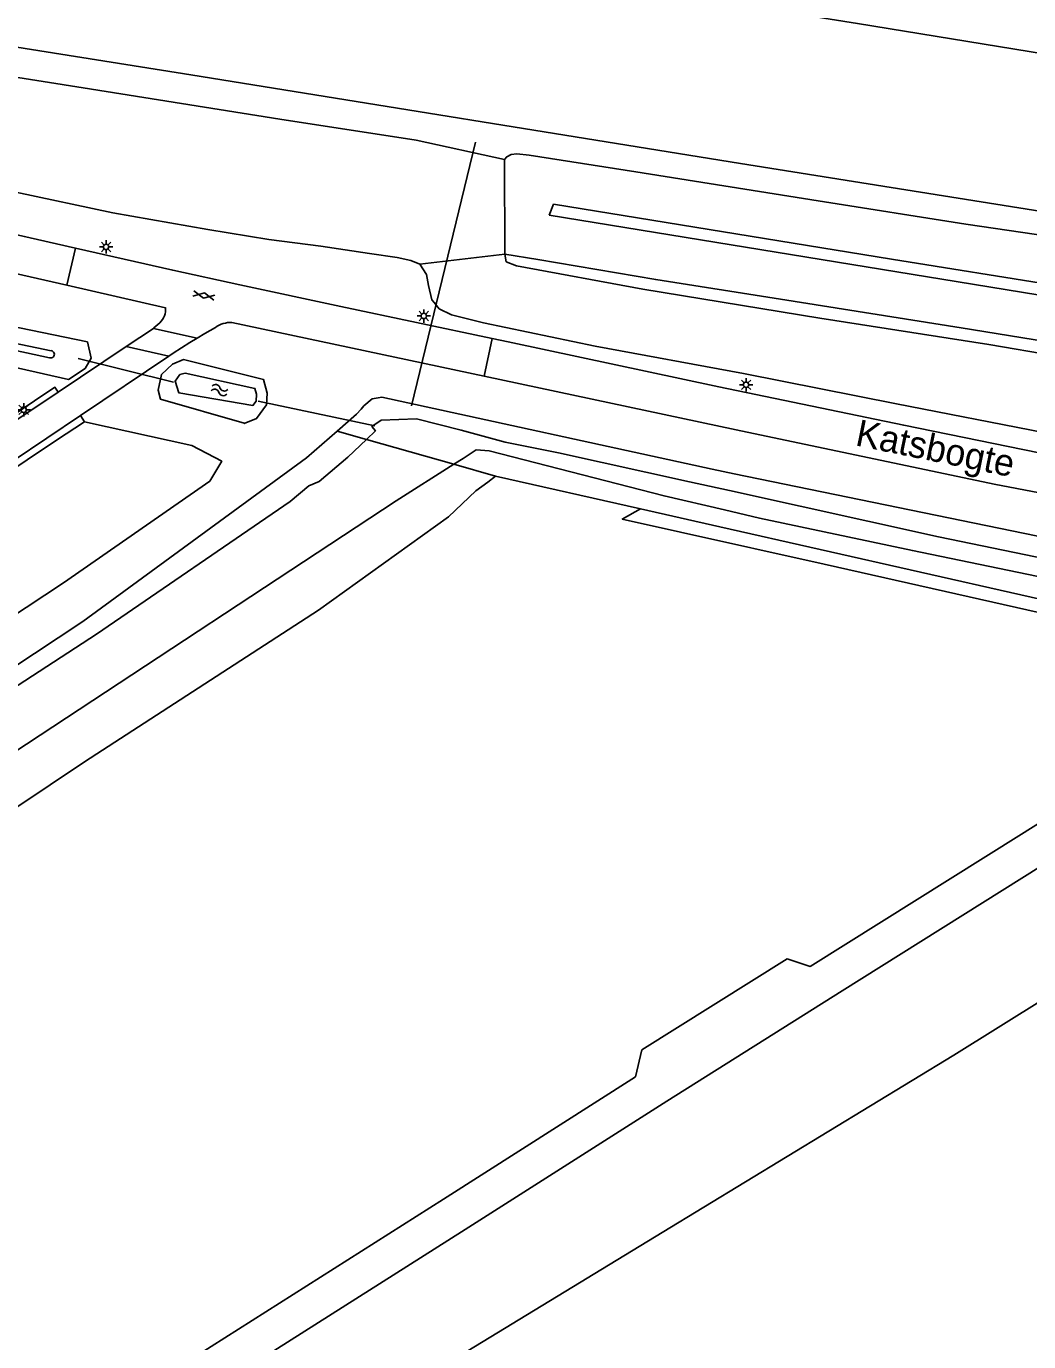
# Model space of a CAD drawing. Extents: x 131000 to 133013, y 393000 to 396501.
# Drawn here: x 132287.4 to 132381.6, y 394283 to 394406.5 of the extents above; entities that cross this region are included whole.
import ezdxf

# ---------------------------------------------------------------- set-up
doc = ezdxf.new("R2010")
doc.units = 0
for name, color, linetype in [('gg-afsc-muur', 7, 'Continuous'), ('gg-anno-openbare ruimte label', 7, 'Continuous'), ('gg-knt-BGT kruinlijn', 7, 'Continuous'), ('gg-knt-verharding', 7, 'Continuous'), ('gg-kntw-bovenkant insteek waterloop', 7, 'Continuous'), ('gg-kntw-waterlijn', 7, 'Continuous'), ('gg-kwrk-duiker nz buis', 7, 'Continuous'), ('gt-symb-gesloten verharding', 7, 'Continuous'), ('gt-symb-lichtmast', 7, 'Continuous'), ('gt-symb-watersymbool', 7, 'Continuous'), ('gx-grn-maaiveld', 7, 'Continuous')]:
    doc.layers.add(name, color=color, linetype=linetype)

# ---------------------------------------------------------------- blocks, each defined once
blk = doc.blocks.new('gt0-LMAST')
at = {"layer": 'gt-symb-lichtmast'}
for p, q in [((-0.18, 0.17), (-0.45, 0.44)), ((-0.01, 0.25), (-0.01, 0.62)), ((0.17, 0.17), (0.44, 0.44)), ((-0.26, 0), (-0.63, 0)), ((-0.18, -0.18), (-0.45, -0.45)), ((-0.01, -0.25), (-0.01, -0.63)), ((0.44, -0.45), (0.17, -0.18)), ((0.24, 0), (0.62, 0))]:
    blk.add_line(p, q, dxfattribs=at)
blk.add_circle((-0.01, 0), 0.25, dxfattribs=at)
blk = doc.blocks.new('gt0-GESVH1')
at = {"layer": 'gt-symb-gesloten verharding'}
for p, q in [((-0.99, -0.26), (0.01, 0.24)), ((0.01, -0.26), (-0.99, 0.24)), ((0.01, 0.24), (1.01, -0.26)), ((1.01, 0.24), (0.01, -0.26))]:
    blk.add_line(p, q, dxfattribs=at)
blk = doc.blocks.new('gt0-WA')
at = {"layer": 'gt-symb-watersymbool'}
for centre, start, end in [((-0.32, 0.02), 28.0725, 151.9275), ((0.43, 0.42), 208.0725, 331.9275), ((-0.32, -0.43), 28.0725, 151.9275), ((0.43, -0.03), 208.0725, 331.9275)]:
    blk.add_arc(centre, 0.425, start, end, dxfattribs=at)

msp = doc.modelspace()

# ---------------------------------------------------------------- linework, layer by layer
at = {"layer": 'gg-afsc-muur'}
msp.add_line((132292.92, 394369.38), (132292.54, 394369.97), dxfattribs=at)
for points in [[(132292.54, 394369.97), (132273.53, 394357.22), (132257.16, 394346.68), (132236.16, 394333.08), (132214.56, 394319.62), (132193.19, 394306.46), (132177.37, 394296.94)], [(132273.9, 394356.71), (132290.27, 394367.67), (132292.92, 394369.38)]]:
    msp.add_lwpolyline(points, dxfattribs=at)
at = {"layer": 'gg-knt-BGT kruinlijn'}
for p, q in [((132292.8, 394400.77), (132278.39, 394403.04)), ((132311.26, 394397.83), (132292.8, 394400.77)), ((132324.08, 394395.85), (132311.26, 394397.83)), ((132332.35, 394394.04), (132324.08, 394395.85)), ((132336.56, 394388.81), (132336.96, 394389.84)), ((132336.96, 394389.84), (132368.72, 394384.67)), ((132376.31, 394382.33), (132336.56, 394388.81)), ((132332.38, 394385.15), (132332.53, 394384.43)), ((132368.72, 394384.67), (132384.34, 394382.16)), ((132333.49, 394384.05), (132332.53, 394384.43)), ((132345.35, 394381.84), (132333.49, 394384.05)), ((132384.18, 394381.04), (132376.31, 394382.33)), ((132361.99, 394379.12), (132345.35, 394381.84)), ((132377.84, 394376.64), (132361.99, 394379.12)), ((132384.08, 394375.6), (132377.84, 394376.64))]:
    msp.add_line(p, q, dxfattribs=at)
at = {"layer": 'gg-knt-verharding'}
for p, q in [((132291.26, 394382.22), (132292.06, 394385.71)), ((132300.52, 394380.11), (132291.26, 394382.22)), ((132306.75, 394378.72), (132330.44, 394373.68)), ((132296.82, 394376.46), (132299.38, 394378.17)), ((132303.49, 394377.25), (132299.38, 394378.17)), ((132330.44, 394373.68), (132331.19, 394377.23)), ((132290.43, 394372.19), (132296.82, 394376.46)), ((132300.84, 394375.56), (132296.82, 394376.46)), ((132300.84, 394375.56), (132292.54, 394369.97))]:
    msp.add_line(p, q, dxfattribs=at)
for points in [[(132157.98, 394413.9), (132166.52, 394412.39), (132182.77, 394409.27), (132205.64, 394404.83), (132231.92, 394399.6), (132240.05, 394397.86), (132247.31, 394396.19), (132264.74, 394392.08), (132282.44, 394387.9), (132292.06, 394385.71)], [(132291.26, 394382.22), (132282, 394384.33), (132254.89, 394390.71), (132245.7, 394392.9), (132241.18, 394393.96), (132235.96, 394395.09), (132231.27, 394396.06), (132203.24, 394401.62), (132179.38, 394406.25), (132166.14, 394408.78), (132161.16, 394409.63), (132157.41, 394410.21)], [(132292.06, 394385.71), (132301.21, 394383.62), (132307.51, 394382.27)], [(132307.51, 394382.27), (132317, 394380.23), (132331.19, 394377.23)], [(132299.38, 394378.17), (132299.43, 394378.21), (132299.99, 394378.68)], [(132303.49, 394377.25), (132302.82, 394376.85), (132301.25, 394375.84), (132300.84, 394375.56)], [(132305.22, 394378.25), (132304.22, 394377.7), (132303.49, 394377.25)], [(132331.19, 394377.23), (132332.7, 394376.91), (132352.48, 394372.69), (132369.86, 394369.07), (132385.32, 394365.9), (132399.21, 394363.32), (132410.5, 394361.5), (132416.79, 394360.51), (132421.7, 394359.89), (132426.36, 394359.46), (132427.97, 394359.34)], [(132154.67, 394287.43), (132168.57, 394295.71), (132180.99, 394303.16), (132193.6, 394310.79), (132205.81, 394318.3), (132217.71, 394325.73), (132241.45, 394340.65), (132253.24, 394348.24), (132265, 394355.92), (132276.83, 394363.72), (132290.13, 394372.64), (132290.43, 394372.19)], [(132150.07, 394284.17), (132156.3, 394287.78), (132181.29, 394302.71), (132193.64, 394310.18), (132206.32, 394318), (132217.99, 394325.29), (132229.87, 394332.73), (132241.77, 394340.24), (132253.53, 394347.8), (132265.43, 394355.55), (132277.03, 394363.25), (132290.43, 394372.19)]]:
    msp.add_lwpolyline(points, dxfattribs=at)
for centre, radius, start, end in [((132298.82, 394379.93), 1.71, 313.2372, 6.3426), ((132306.63, 394376.36), 2.36, 87.0022, 126.7249)]:
    msp.add_arc(centre, radius, start, end, dxfattribs=at)
at = {"layer": 'gg-kntw-bovenkant insteek waterloop'}
msp.add_line((132293.21, 394376.91), (132260.22, 394383.66), dxfattribs=at)
for points in [[(132291.41, 394373.37), (132258.91, 394380.72), (132248.91, 394382.67), (132160.89, 394402.83)], [(132293.21, 394376.91), (132293.53, 394375.37), (132292.97, 394374.41), (132291.41, 394373.37)], [(132302.22, 394375.25), (132301.17, 394374.8), (132300.15, 394373.83), (132299.82, 394372.35), (132300.05, 394371.53), (132307.92, 394369.25), (132307.92, 394369.22), (132309.07, 394369.71), (132310, 394370.97), (132310.08, 394372.09), (132309.73, 394373.35), (132302.22, 394375.25)], [(132302.36, 394373.97), (132301.87, 394373.82), (132301.42, 394373.2), (132301.78, 394372.1), (132308.73, 394370.93), (132309.03, 394371.33), (132309.07, 394371.99), (132308.92, 394372.53), (132302.36, 394373.97)], [(132292.92, 394369.38), (132302.98, 394367.15), (132305.8, 394365.68), (132304.69, 394363.82), (132290.95, 394354.28), (132264.81, 394337.01), (132242.6, 394322.8), (132215.93, 394306.12), (132194.45, 394293.17), (132170.04, 394278.47), (132147.6, 394265.24), (132124.75, 394252.23), (132101.28, 394239.01), (132078.08, 394226.14), (132054.25, 394213.47), (132031.06, 394201.34), (131992.27, 394181.71), (131979.54, 394175.18), (131961.84, 394167.03)]]:
    msp.add_lwpolyline(points, dxfattribs=at)
at = {"layer": 'gg-kntw-waterlijn'}
msp.add_lwpolyline([(132289.63, 394375.4), (132223.7, 394389.7), (132197.26, 394395.5), (132178.19, 394399.84), (132161.15, 394403.79), (132152.95, 394406.05), (132153.02, 394406.33), (132163.95, 394403.49), (132192.4, 394397.06), (132230.77, 394388.65), (132263.69, 394381.5), (132289.77, 394376.07)], dxfattribs=at)
msp.add_arc((132289.74, 394375.73), 0.344, 251.7215, 84.8035, dxfattribs=at)
at = {"layer": 'gg-kwrk-duiker nz buis'}
for p, q in [((132323.62, 394370.9), (132329.65, 394395.67)), ((132292.32, 394375.33), (132301.28, 394373.12)), ((132309.24, 394371.33), (132320.18, 394369))]:
    msp.add_line(p, q, dxfattribs=at)
at = {"layer": 'gx-grn-maaiveld'}
for p, q in [((132332.38, 394385.15), (132332.35, 394394.04)), ((132324.41, 394384.19), (132332.38, 394385.15)), ((132316.64, 394368.51), (132319.4, 394367.73)), ((132319.4, 394367.73), (132327.61, 394365.4)), ((132331.5, 394364.3), (132327.61, 394365.4)), ((132331.5, 394364.3), (132345.14, 394361.21))]:
    msp.add_line(p, q, dxfattribs=at)
for points in [[(132387.58, 394403.21), (132365.5, 394406.81), (132323.87, 394413.44), (132293.91, 394418.16), (132261.12, 394423.42), (132211.09, 394431.46), (132182.58, 394436.04), (132152.58, 394440.93), (132126.86, 394445), (132098.31, 394449.38), (132060.36, 394454.68), (132033.38, 394458.46)], [(132030.74, 394441.36), (132041.92, 394439.53), (132063.34, 394436.41), (132072.43, 394435.22), (132077.9, 394434.67), (132085.99, 394433.87), (132094.73, 394432.88), (132113.14, 394430.72), (132118.21, 394430.12), (132121.4, 394429.78), (132122.17, 394429.67), (132122.52, 394430.6), (132132.04, 394429.35), (132153.87, 394425.89), (132161.29, 394424.68), (132188.02, 394420.5), (132219.12, 394415.45), (132255.99, 394409.47), (132302.9, 394401.98), (132354.54, 394393.66), (132385.57, 394388.69)], [(132332.35, 394394.04), (132332.58, 394394.29), (132332.99, 394394.5), (132333.53, 394394.55), (132334.69, 394394.43), (132344.7, 394392.86), (132361.81, 394390.15), (132375.68, 394387.96), (132384.88, 394386.61)], [(132286.45, 394390.96), (132295.56, 394389.03), (132304.5, 394387.44), (132310.22, 394386.51), (132315.11, 394385.88), (132319.67, 394385.21), (132322.27, 394384.81), (132323.57, 394384.55), (132324.41, 394384.19)], [(132332.38, 394385.15), (132335.49, 394384.65), (132346.56, 394382.75), (132358.29, 394380.92), (132375.26, 394378.23), (132384.32, 394376.75)], [(132324.41, 394384.19), (132325.05, 394383.24), (132325.22, 394382.2), (132325.53, 394380.86), (132325.74, 394380.61)], [(132325.74, 394380.61), (132326.23, 394379.99), (132327.39, 394379.43), (132330.4, 394378.7), (132340.89, 394376.51), (132354.8, 394373.92), (132369.17, 394371.09), (132382.97, 394368.4)], [(132406.83, 394358.33), (132405.18, 394358.6), (132401.19, 394359.26), (132387.51, 394361.77), (132378.36, 394363.52), (132354.12, 394368.65), (132330.44, 394373.68)], [(132316.64, 394368.51), (132318.47, 394370.1), (132318.89, 394370.57), (132319.15, 394370.88), (132319.94, 394371.54), (132320.48, 394371.63), (132320.84, 394371.7), (132351.87, 394364.94), (132353.92, 394364.49)], [(132319.4, 394367.73), (132320.24, 394368.54), (132319.9, 394368.94), (132320.77, 394369.55), (132324.1, 394369.66), (132328.28, 394368.6), (132332.41, 394367.49), (132337.43, 394366.49), (132349.75, 394363.76)], [(131955.05, 394158.95), (131996.46, 394179.2), (132015.21, 394188.88), (132033.1, 394197.9), (132049.8, 394206.62), (132056.46, 394210.1), (132080.06, 394222.82), (132103.36, 394235.51), (132126.69, 394248.51), (132150.13, 394262.09), (132171.93, 394274.58), (132197.08, 394289.94), (132218, 394302.39), (132245.48, 394319.66), (132267.53, 394333.95), (132292.77, 394350.64), (132313.77, 394366.02), (132316.64, 394368.51)], [(132319.4, 394367.73), (132317.66, 394366.06), (132314.95, 394363.78), (132313.97, 394363.39), (132312.22, 394361.91), (132294.04, 394349.45), (132273.19, 394335.9), (132229.69, 394307.86), (132201.75, 394290.82), (132172.65, 394273.46), (132125.66, 394246.26), (132096.34, 394229.75), (132070.84, 394216.21), (132049.46, 394204.67), (132023.53, 394191.44), (131996.96, 394177.79), (131971.56, 394165.3)], [(132349.75, 394363.76), (132353.5, 394362.93), (132373.13, 394358.6), (132386.35, 394355.86), (132397.7, 394353.83), (132398.98, 394353.54), (132398.81, 394352.09), (132397.11, 394351.93), (132385.05, 394354.34), (132370.67, 394357.29), (132356.32, 394360.35), (132353.01, 394361.12), (132347.35, 394362.43), (132330.93, 394366.65), (132329.71, 394366.75), (132328.49, 394365.96), (132327.61, 394365.4)], [(131977.81, 394162.38), (132020.99, 394183.12), (132088.52, 394218.26), (132153.29, 394255.09), (132201.76, 394284.51), (132250.44, 394314.78), (132287.48, 394339.12), (132322.2, 394361.98), (132327.61, 394365.4)], [(132331.5, 394364.3), (132330.81, 394363.73), (132329.68, 394362.91), (132327.1, 394360.46), (132314.9, 394351.69), (132292.9, 394337.46), (132270.22, 394322.28), (132247.83, 394307.91), (132238.46, 394302.12), (132226.4, 394294.67), (132204.2, 394281.7), (132191.55, 394273.61)], [(132353.92, 394364.49), (132390.69, 394356.97), (132399.16, 394355.44), (132399.76, 394354.92), (132400.22, 394353.21), (132400.32, 394352.09)], [(132362.4, 394356.01), (132348.88, 394359.04), (132343.42, 394360.26), (132345.14, 394361.21)], [(132400.32, 394352.09), (132399.99, 394350.06), (132398.43, 394349.39), (132390.27, 394351), (132352.58, 394359.53), (132345.14, 394361.21)], [(132405.39, 394346.43), (132389.93, 394349.85), (132382.66, 394351.46), (132362.4, 394356.01)], [(132229.97, 394235.24), (132235.27, 394238.56), (132247.54, 394246.3), (132274.06, 394263.09), (132274.05, 394263.5), (132274.36, 394264.16), (132275.3, 394265.97), (132288.17, 394274.18), (132290.34, 394273.76), (132290.69, 394273.58), (132326.62, 394296.37), (132344.67, 394307.87), (132345.25, 394310.39), (132358.91, 394318.95), (132361.07, 394318.24), (132380.91, 394330.66), (132396.19, 394340.27), (132403.31, 394344.88)], [(132406.68, 394342.66), (132404.58, 394341.23), (132397.83, 394337.04), (132382.8, 394327.69), (132364.06, 394315.95), (132347.62, 394305.59), (132328.31, 394293.3), (132292.46, 394270.57), (132274.72, 394259.34), (132249.6, 394243.47), (132236.27, 394235.03), (132236.07, 394234.9)], [(132237.63, 394231.32), (132272.96, 394248.1), (132313.9, 394273.01), (132319, 394276.08), (132347.18, 394293.26), (132374.57, 394309.9), (132391.98, 394320.76), (132397.21, 394323.98)]]:
    msp.add_lwpolyline(points, dxfattribs=at)

# ---------------------------------------------------------------- block references
at = {"layer": 'gt-symb-gesloten verharding', "rotation": -11.298700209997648}
msp.add_blockref('gt0-GESVH1', (132304.12, 394381.26), dxfattribs=at)
at = {"layer": 'gt-symb-lichtmast'}
for p in [(132294.95, 394385.82), (132324.79, 394379.33), (132355.06, 394372.87), (132287.21, 394370.52)]:
    msp.add_blockref('gt0-LMAST', p, dxfattribs=at)
at = {"layer": 'gt-symb-watersymbool', "rotation": 167.589225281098}
msp.add_blockref('gt0-WA', (132305.64, 394372.35), dxfattribs=at)

# ---------------------------------------------------------------- texts
at = {"layer": 'gg-anno-openbare ruimte label'}
msp.add_text('Katsbogte', height=2.5, rotation=348.5, dxfattribs=at).set_placement((132365.22, 394367.19))

doc.saveas('drawing.dxf')
